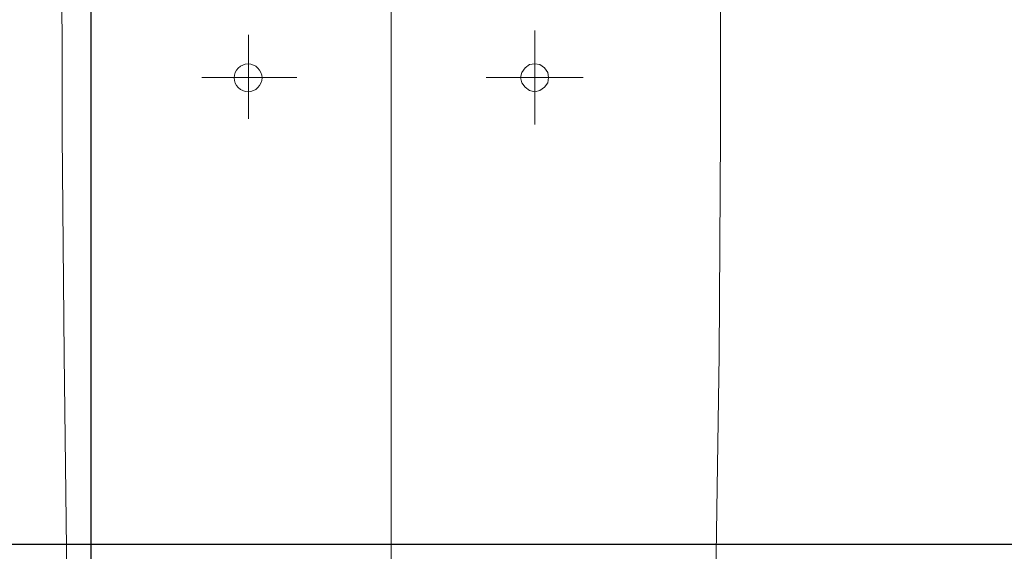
# Model space of a CAD drawing. Header units: millimetres. Extents: x 23192 to 177760, y -399809 to -79279.
# Tile 342 of 656: x 60958 to 61012, y -197703 to -197674. Entities that reach past the tile are written whole.
import ezdxf

# ---------------------------------------------------------------- set-up
doc = ezdxf.new("R2010")
doc.units = ezdxf.units.MM
doc.layers.get('0').update_dxf_attribs({"lineweight": 0})
doc.layers.add('!! 1_zabudowa GK', color=33, linetype='Continuous')
doc.layers.add('!! 2_wypos-sanitarne', color=240, linetype='Continuous', lineweight=9)
doc.layers.add('!! wymiary osi', color=250, linetype='Continuous', lineweight=9)
doc.layers.add('Powierzchnia', color=140, linetype='Continuous', lineweight=5, plot=False)
doc.styles.add('TXT', font='simplex.shx')
doc.dimstyles.new('DIM50', dxfattribs={"dimscale": 5, "dimtxt": 2.5, "dimasz": 1.5, "dimexe": 0, "dimexo": 0, "dimgap": 0.5, "dimtad": 1, "dimdec": 4, "dimrnd": 0.5, "dimdsep": 46, "dimtxsty": 'TXT', "dimblk1": 'TICK1', "dimblk2": 'TICK1', "dimsah": 1, "dimcen": 0, "dimse1": 1, "dimse2": 1, "dimclrd": 1, "dimclre": 7, "dimclrt": 9, "dimadec": 0, "dimazin": 0, "dimtfac": 1, "dimtdec": 4, "dimtmove": 2, "dimatfit": 3, "dimldrblk": 'TICK1', "dimfxl": 1, "dimtolj": 1, "dimarcsym": 0})

# ---------------------------------------------------------------- blocks, each defined once
blk = doc.blocks.new('A$C324a30b8')
for points in [[(0, 0.01049), (0, -0.71083)], [(0.17552, 0), (0.17692, -0.11958), (0.17797, -0.23916), (0.17832, -0.47832)], [(-0.17832, -0.47832), (-0.17797, -0.23916), (-0.17727, -0.11958), (-0.17552, 0)], [(-0.07762, -0.24458), (-0.07762, -0.29545)], [(0.07727, -0.24755), (0.07727, -0.293)], [(-0.10385, -0.26993), (-0.0514, -0.26993)], [(0.05104, -0.26993), (0.10244, -0.26993)]]:
    blk.add_lwpolyline(points)
blk.add_lwpolyline([(-0.07762, -0.27727), (-0.07483, -0.27692), (-0.07238, -0.27517), (-0.07063, -0.27272), (-0.06993, -0.26993), (-0.07063, -0.26713), (-0.07238, -0.26468), (-0.07483, -0.26294), (-0.07762, -0.26224), (-0.08042, -0.26294), (-0.08287, -0.26468), (-0.08462, -0.26713), (-0.08497, -0.26993), (-0.08462, -0.27272), (-0.08287, -0.27517), (-0.08042, -0.27692)], close=True)
blk.add_circle((0.07744, -0.26975), 0.00752)
blk = doc.blocks.new('TICK1')
at = {"color": 0}
for p, q in [((0, -1.4), (0, 1.4)), ((0, 0), (-1, 0))]:
    blk.add_line(p, q, dxfattribs=at)
at = {"color": 2}
blk.add_line((-1, -1), (1, 1), dxfattribs=at)
blk = doc.blocks.new('*D2858')
at = {"layer": '!! wymiary osi', "color": 1, "lineweight": -2, "transparency": 16777216}
blk.add_line((60962.202, -197448.628), (60962.202, -197715.128), dxfattribs=at)
at = {"layer": 'DEFPOINTS', "color": 0, "transparency": 16777216}
for p in [(61070.545, -197441.128), (60923.668, -197722.628), (60962.202, -197722.628)]:
    blk.add_point(p, dxfattribs=at)
at = {"layer": '!! wymiary osi', "color": 1, "lineweight": -2, "transparency": 16777216, "xscale": 7.5, "yscale": 7.5, "zscale": 7.5}
for p, rotation in [((60962.202, -197441.128), 90), ((60962.202, -197722.628), 270)]:
    blk.add_blockref('TICK1', p, dxfattribs=dict(at, rotation=rotation))
at = {"layer": '!! wymiary osi', "color": 9, "transparency": 16777216, "insert": (60953.452, -197581.878), "char_height": 12.5, "attachment_point": 5, "rotation": 90, "style": 'TXT'}
blk.add_mtext('\\A1;281.5', dxfattribs=at)

msp = doc.modelspace()

# ---------------------------------------------------------------- linework, layer by layer
at = {"layer": '!! 1_zabudowa GK'}
msp.add_lwpolyline([(61135.43682, -197702.62813), (60824.56735, -197702.62813)], dxfattribs=at)
at = {"layer": 'Powierzchnia'}
msp.add_lwpolyline([(61399.56735, -197441.12813), (61399.56735, -197611.62813), (61135.43682, -197611.62813), (61135.43682, -197702.62813), (60824.56735, -197702.62813), (60824.56735, -197441.12813)], close=True, dxfattribs=at)

# ---------------------------------------------------------------- block references
at = {"layer": '!! 2_wypos-sanitarne', "xscale": 100, "yscale": 100, "zscale": 100, "rotation": 180}
msp.add_blockref('A$C324a30b8', (60978.45602, -197704.34908), dxfattribs=at)

# ---------------------------------------------------------------- dimensions: what is measured, and where the dimension line sits
at = {"layer": '!! wymiary osi'}
dim = msp.add_linear_dim(base=(60962.20158, -197722.62813), p1=(61070.54515, -197441.12813), p2=(60923.66831, -197722.62813), angle=90, dimstyle='DIM50', dxfattribs=at)
dim.commit()
dim.dimension.update_dxf_attribs({"geometry": '*D2858', "text_midpoint": (60953.45158, -197581.87813)})

doc.saveas('drawing.dxf')
